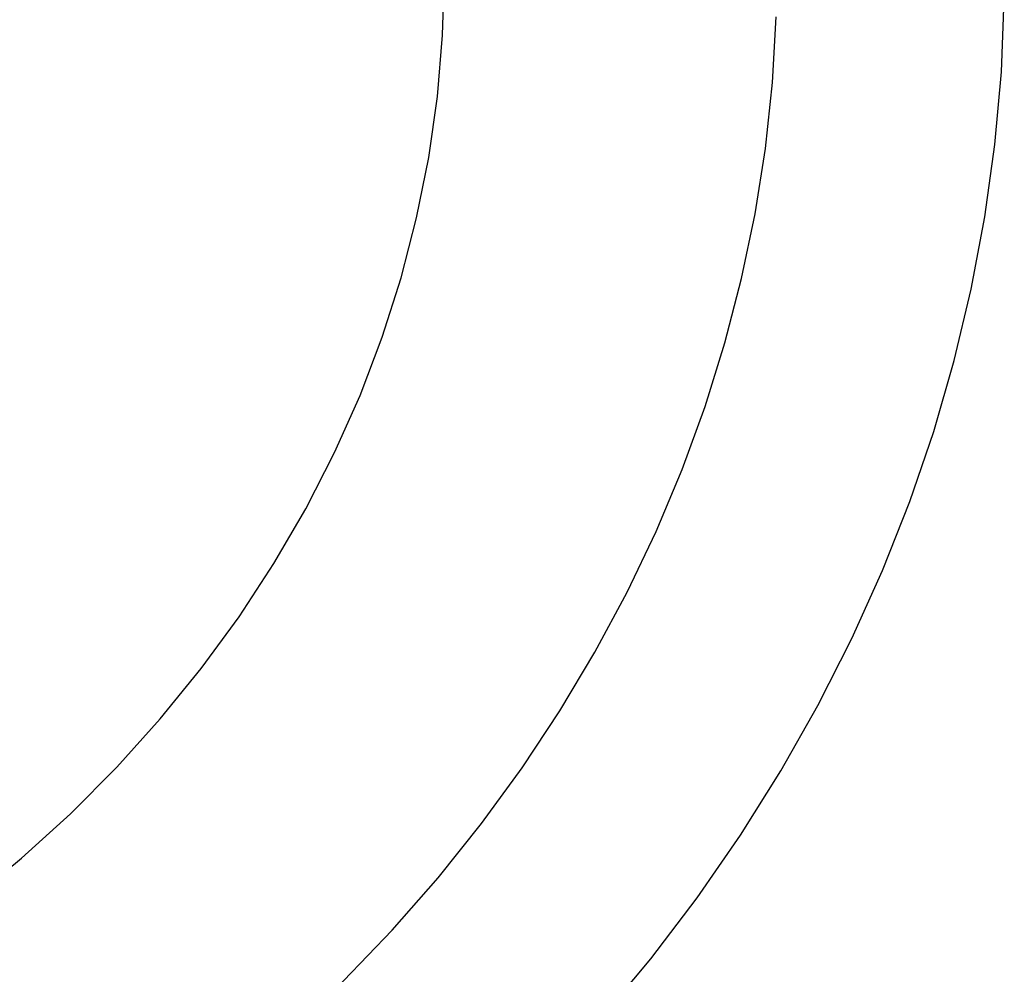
# Model space of a CAD drawing. Extents: x 1107 to 4046, y 937 to 3355.
# Tile 464 of 656: x 2179.07 to 2184.48, y 2655.68 to 2660.92. Entities that reach past the tile are written whole.
import ezdxf

# ---------------------------------------------------------------- set-up
doc = ezdxf.new("R2010")
doc.units = 0
doc.layers.add('KF_VIDA_L___C_REAR', color=7, linetype='CONTINUOUS')

# ---------------------------------------------------------------- blocks, each defined once
blk = doc.blocks.new('KF_VIDA_L___C_REAR')
at = {"layer": 'KF_VIDA_L___C_REAR'}
for points in [[(-4.71198, 966.226, 0), (-4.44152, 966.551, 0), (-4.18709, 966.886, 0), (-3.94914, 967.23, 0), (-3.72809, 967.582, 0), (-3.52433, 967.941, 0), (-3.33821, 968.308, 0), (-3.17008, 968.682, 0), (-3.02023, 969.061, 0), (-2.88892, 969.445, 0), (-2.77638, 969.834, 0), (-2.68282, 970.226, 0), (-2.6084, 970.622, 0), (-2.55325, 971.019, 0), (-2.51747, 971.419, 0), (-2.50113, 971.819, 0)], [(-7.99458, 964.987, 0), (-7.65486, 965.198, 0), (-7.32588, 965.421, 0), (-7.00823, 965.656, 0), (-6.70251, 965.902, 0), (-6.40927, 966.16, 0), (-6.12906, 966.429, 0), (-5.86238, 966.707, 0), (-5.60973, 966.995, 0), (-5.37157, 967.293, 0), (-5.14834, 967.599, 0), (-4.94045, 967.912, 0), (-4.74828, 968.234, 0), (-4.57218, 968.562, 0), (-4.41248, 968.896, 0), (-4.26947, 969.236, 0), (-4.14341, 969.581, 0), (-4.03453, 969.931, 0), (-3.94304, 970.284, 0), (-3.8691, 970.64, 0), (-3.81285, 970.998, 0), (-3.77439, 971.359, 0), (-3.75379, 971.72, 0)], [(-8.1779, 966.87, 0), (-7.89618, 967.103, 0), (-7.62796, 967.347, 0), (-7.37389, 967.602, 0), (-7.13458, 967.867, 0), (-6.9106, 968.143, 0), (-6.7025, 968.427, 0), (-6.51077, 968.72, 0), (-6.33588, 969.021, 0), (-6.17825, 969.329, 0), (-6.03826, 969.643, 0), (-5.91625, 969.963, 0), (-5.8125, 970.288, 0), (-5.72728, 970.617, 0), (-5.66078, 970.949, 0), (-5.61316, 971.283, 0), (-5.58455, 971.619, 0), (-5.575, 971.956, 0)]]:
    blk.add_polyline3d(points, dxfattribs=at)

msp = doc.modelspace()

# ---------------------------------------------------------------- block references
at = {"layer": 'KF_VIDA_L___C_REAR'}
msp.add_blockref('KF_VIDA_L___C_REAR', (2186.9791, 1689.2132), dxfattribs=at)

doc.saveas('drawing.dxf')
